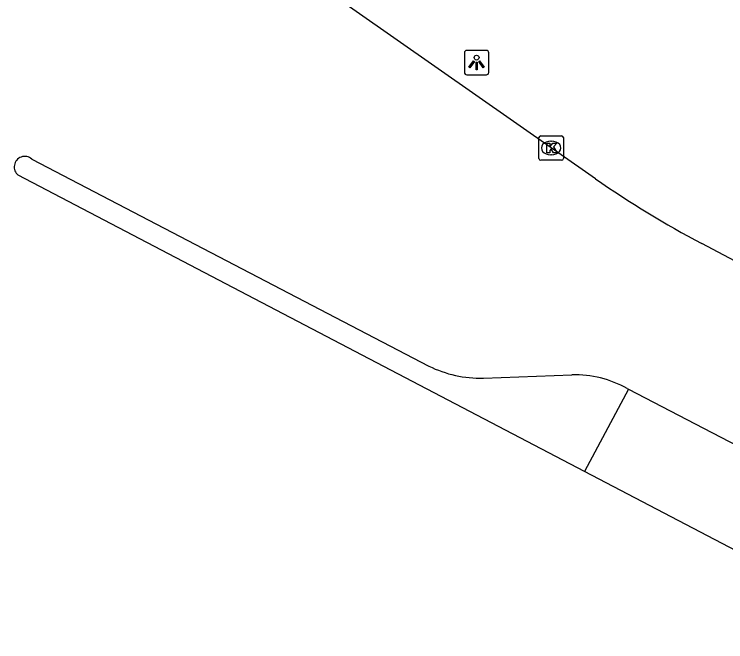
# Model space of a CAD drawing. Extents: x 156414 to 157775, y 382335 to 383765.
# Drawn here: x 157354.91 to 157384.05, y 382603.11 to 382628.8 of the extents above; entities that cross this region are included whole.
import ezdxf

# ---------------------------------------------------------------- set-up
doc = ezdxf.new("R2010")
doc.units = 0
for name, color, linetype in [('IMGEO_Kolk', 7, 'Continuous'), ('IMGEO_Lichtpunt', 7, 'Continuous'), ('IMGEO_Rijbaan_regionaal_gesloten', 7, 'Continuous'), ('IMGEO_Verkeerseiland_open', 7, 'Continuous')]:
    doc.layers.add(name, color=color, linetype=linetype)

msp = doc.modelspace()

# ---------------------------------------------------------------- linework, layer by layer
at = {"layer": 'IMGEO_Kolk'}
for p, q in [((157376.397, 382622.895), (157376.397, 382623.747)), ((157376.472, 382623.821), (157377.324, 382623.821)), ((157377.398, 382623.747), (157377.398, 382622.895)), ((157376.885, 382623.601), (157376.91, 382623.601)), ((157377.324, 382622.821), (157376.472, 382622.821)), ((157376.908, 382623.041), (157376.883, 382623.041))]:
    msp.add_line(p, q, dxfattribs=at)
for points in [[(157376.397, 382622.895), (157376.397, 382623.747)], [(157376.472, 382623.821), (157377.324, 382623.821)], [(157377.398, 382623.747), (157377.398, 382622.895)], [(157376.718, 382623.521), (157376.841, 382623.521), (157376.841, 382623.37), (157376.971, 382623.521), (157377.135, 382623.521), (157376.989, 382623.37), (157377.142, 382623.121), (157376.99, 382623.121), (157376.905, 382623.285), (157376.841, 382623.218), (157376.841, 382623.121), (157376.718, 382623.121), (157376.718, 382623.521)], [(157377.324, 382622.821), (157376.472, 382622.821)]]:
    msp.add_lwpolyline(points, dxfattribs=at)
for centre, start, end in [((157376.474, 382623.745), 91.552, 178.448), ((157376.474, 382623.745), 91.552, 178.448), ((157377.322, 382623.745), 1.552, 88.448), ((157377.322, 382623.745), 1.552, 88.448), ((157376.474, 382622.897), 181.552, 268.448), ((157376.474, 382622.897), 181.552, 268.448), ((157377.322, 382622.897), 271.552, 358.448), ((157377.322, 382622.897), 271.552, 358.448)]:
    msp.add_arc(centre, 0.0765, start, end, dxfattribs=at)
for centre, major_axis, ratio, start_param, end_param in [((157376.884, 382623.321), (-0.387, 0.002), 0.722429, 4.712389, 7.853982), ((157376.909, 382623.321), (-0.39, 0.002), 0.717154, 1.570796, 4.712389)]:
    msp.add_ellipse(centre, major_axis=major_axis, ratio=ratio, start_param=start_param, end_param=end_param, dxfattribs=at)
at = {"layer": 'IMGEO_Lichtpunt'}
for p, q in [((157373.345, 382627.224), (157373.345, 382626.417)), ((157373.345, 382627.224), (157373.345, 382626.417)), ((157374.247, 382627.319), (157373.439, 382627.319)), ((157374.247, 382627.319), (157373.439, 382627.319)), ((157374.341, 382626.417), (157374.341, 382627.224)), ((157374.341, 382626.417), (157374.341, 382627.224)), ((157373.439, 382626.323), (157374.247, 382626.323)), ((157373.439, 382626.323), (157374.247, 382626.323))]:
    msp.add_line(p, q, dxfattribs=at)
for points in [[(157373.719, 382626.888), (157373.758, 382626.86), (157373.57, 382626.598), (157373.532, 382626.625), (157373.719, 382626.888)], [(157373.931, 382626.86), (157373.969, 382626.887), (157374.156, 382626.625), (157374.117, 382626.597), (157373.931, 382626.86)], [(157373.821, 382626.84), (157373.868, 382626.84), (157373.868, 382626.518), (157373.821, 382626.518), (157373.821, 382626.84)]]:
    msp.add_lwpolyline(points, dxfattribs=at)
msp.add_circle((157373.844, 382627.022), 0.0994, dxfattribs=at)
for centre, start, end in [((157373.439, 382627.224), 90, 180), ((157373.439, 382627.224), 90, 180), ((157374.247, 382627.224), 0, 90), ((157374.247, 382627.224), 0, 90), ((157373.439, 382626.417), 180, 270), ((157373.439, 382626.417), 180, 270), ((157374.247, 382626.417), 270, 0), ((157374.247, 382626.417), 270, 360)]:
    msp.add_arc(centre, 0.0946, start, end, dxfattribs=at)
at = {"layer": 'IMGEO_Rijbaan_regionaal_gesloten'}
for points in [[(157378.713, 382622.057), (157364.018, 382632.351)], [(157355.627, 382622.871), (157371.888, 382614.396)], [(157378.268, 382610.083), (157355.074, 382622.21)], [(157396.321, 382612.391), (157383.067, 382619.409)], [(157374.122, 382613.9), (157377.747, 382614.039)], [(157380.017, 382613.475), (157380.061, 382613.452)], [(157380.061, 382613.452), (157393.423, 382606.503)], [(157391.595, 382603.114), (157378.268, 382610.083)]]:
    msp.add_lwpolyline(points, dxfattribs=at)
for centre, radius, start, end in [((157355.343, 382622.547), 0.431, 48.7764, 231.3912), ((157403.798, 382658.399), 44.159, 235.3851, 242.0009), ((157374.04, 382618.81), 4.911, 244.0094, 270.9547), ((157377.868, 382609.676), 4.365, 60.5059, 91.5879)]:
    msp.add_arc(centre, radius, start, end, dxfattribs=at)
at = {"layer": 'IMGEO_Verkeerseiland_open'}
msp.add_lwpolyline([(157380.061, 382613.452), (157378.268, 382610.083)], dxfattribs=at)

doc.saveas('drawing.dxf')
